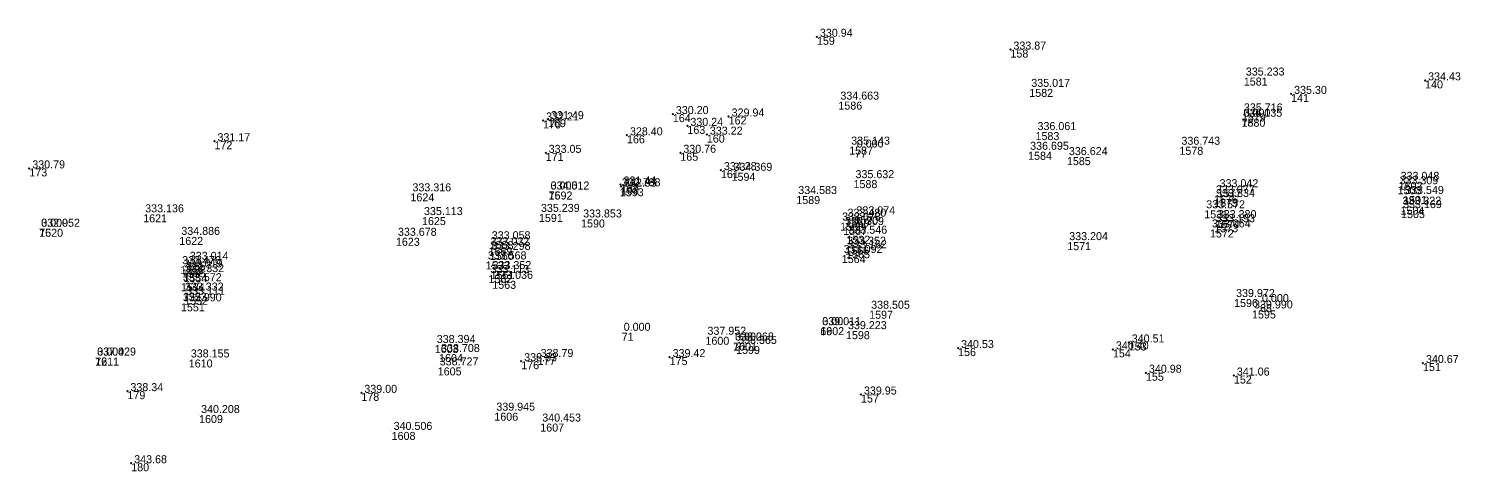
# Model space of a CAD drawing. Extents: x -829398 to -819400, y -1074439 to -1067977.
# Drawn here: x -826236.8 to -826022.2, y -1070188.5 to -1070122.2 of the extents above; entities that cross this region are included whole.
import ezdxf

# ---------------------------------------------------------------- set-up
doc = ezdxf.new("R2010")
doc.units = 0
doc.layers.add('Vrstva 60', color=7, linetype='Continuous')
doc.layers.add('Vrstva 61', color=7, linetype='Continuous')

msp = doc.modelspace()

# ---------------------------------------------------------------- linework, layer by layer
at = {"layer": 'Vrstva 60'}
for p, q in [((-826118.67, -1070123.369), (-826118.77, -1070123.269)), ((-826118.67, -1070123.369), (-826118.77, -1070123.469)), ((-826118.67, -1070123.369), (-826118.57, -1070123.269)), ((-826118.67, -1070123.369), (-826118.57, -1070123.469)), ((-826089.663, -1070125.288), (-826089.763, -1070125.188)), ((-826089.663, -1070125.288), (-826089.763, -1070125.388)), ((-826089.663, -1070125.288), (-826089.563, -1070125.188)), ((-826089.663, -1070125.288), (-826089.563, -1070125.388)), ((-826054.679, -1070129.48), (-826054.679, -1070129.48)), ((-826027.502, -1070129.906), (-826027.602, -1070129.806)), ((-826027.502, -1070129.906), (-826027.602, -1070130.006)), ((-826027.502, -1070129.906), (-826027.402, -1070129.806)), ((-826027.502, -1070129.906), (-826027.402, -1070130.006)), ((-826086.837, -1070131.181), (-826086.837, -1070131.181)), ((-826047.589, -1070131.929), (-826047.689, -1070131.829)), ((-826047.589, -1070131.929), (-826047.689, -1070132.029)), ((-826047.589, -1070131.929), (-826047.489, -1070131.829)), ((-826047.589, -1070131.929), (-826047.489, -1070132.029)), ((-826140.267, -1070134.956), (-826140.367, -1070134.856)), ((-826140.267, -1070134.956), (-826140.367, -1070135.056)), ((-826140.267, -1070134.956), (-826140.167, -1070134.856)), ((-826140.267, -1070134.956), (-826140.167, -1070135.056)), ((-826115.452, -1070133.091), (-826115.452, -1070133.091)), ((-826054.967, -1070134.855), (-826054.967, -1070134.855)), ((-826159.713, -1070135.911), (-826159.813, -1070135.811)), ((-826159.713, -1070135.911), (-826159.813, -1070136.011)), ((-826159.713, -1070135.911), (-826159.613, -1070135.811)), ((-826159.713, -1070135.911), (-826159.613, -1070136.011)), ((-826158.977, -1070135.717), (-826159.077, -1070135.617)), ((-826158.977, -1070135.717), (-826159.077, -1070135.817)), ((-826158.977, -1070135.717), (-826158.877, -1070135.617)), ((-826158.977, -1070135.717), (-826158.877, -1070135.817)), ((-826138.086, -1070136.72), (-826138.186, -1070136.62)), ((-826138.086, -1070136.72), (-826138.186, -1070136.82)), ((-826138.086, -1070136.72), (-826137.986, -1070136.62)), ((-826138.086, -1070136.72), (-826137.986, -1070136.82)), ((-826131.901, -1070135.318), (-826132.001, -1070135.218)), ((-826131.901, -1070135.318), (-826132.001, -1070135.418)), ((-826131.901, -1070135.318), (-826131.801, -1070135.218)), ((-826131.901, -1070135.318), (-826131.801, -1070135.418)), ((-826055.019, -1070135.654), (-826055.019, -1070135.654)), ((-826055.018, -1070135.651), (-826055.018, -1070135.651)), ((-826208.975, -1070139.025), (-826209.075, -1070138.925)), ((-826208.975, -1070139.025), (-826209.075, -1070139.125)), ((-826208.975, -1070139.025), (-826208.875, -1070138.925)), ((-826208.975, -1070139.025), (-826208.875, -1070139.125)), ((-826147.144, -1070138.141), (-826147.244, -1070138.041)), ((-826147.144, -1070138.141), (-826147.244, -1070138.241)), ((-826147.144, -1070138.141), (-826147.044, -1070138.041)), ((-826147.144, -1070138.141), (-826147.044, -1070138.241)), ((-826135.17, -1070138.035), (-826135.27, -1070137.935)), ((-826135.17, -1070138.035), (-826135.27, -1070138.135)), ((-826135.17, -1070138.035), (-826135.07, -1070137.935)), ((-826135.17, -1070138.035), (-826135.07, -1070138.135)), ((-826085.903, -1070137.657), (-826085.903, -1070137.657)), ((-826159.325, -1070140.768), (-826159.425, -1070140.668)), ((-826159.325, -1070140.768), (-826159.425, -1070140.868)), ((-826159.325, -1070140.768), (-826159.225, -1070140.668)), ((-826159.325, -1070140.768), (-826159.225, -1070140.868)), ((-826139.143, -1070140.754), (-826139.243, -1070140.654)), ((-826139.143, -1070140.754), (-826139.243, -1070140.854)), ((-826139.143, -1070140.754), (-826139.043, -1070140.654)), ((-826139.143, -1070140.754), (-826139.043, -1070140.854)), ((-826113.831, -1070139.835), (-826113.831, -1070139.835)), ((-826112.999, -1070140.273), (-826112.999, -1070140.273)), ((-826087.013, -1070140.61), (-826087.013, -1070140.61)), ((-826081.2, -1070141.407), (-826081.2, -1070141.407)), ((-826064.332, -1070139.858), (-826064.332, -1070139.858)), ((-826236.735, -1070143.099), (-826236.835, -1070142.999)), ((-826236.735, -1070143.099), (-826236.835, -1070143.199)), ((-826236.735, -1070143.099), (-826236.635, -1070142.999)), ((-826236.735, -1070143.099), (-826236.635, -1070143.199)), ((-826133.061, -1070143.355), (-826133.161, -1070143.255)), ((-826133.061, -1070143.355), (-826133.161, -1070143.455)), ((-826133.061, -1070143.355), (-826132.961, -1070143.255)), ((-826133.061, -1070143.355), (-826132.961, -1070143.455)), ((-826131.467, -1070143.757), (-826131.467, -1070143.757)), ((-826148.107, -1070145.51), (-826148.207, -1070145.41)), ((-826148.107, -1070145.51), (-826148.207, -1070145.61)), ((-826148.033, -1070145.835), (-826148.133, -1070145.735)), ((-826148.033, -1070145.835), (-826148.133, -1070145.935)), ((-826148.107, -1070145.51), (-826148.007, -1070145.41)), ((-826148.107, -1070145.51), (-826148.007, -1070145.61)), ((-826148.033, -1070145.835), (-826147.933, -1070145.735)), ((-826148.033, -1070145.835), (-826147.933, -1070145.935)), ((-826113.184, -1070144.861), (-826113.184, -1070144.861)), ((-826031.637, -1070145.784), (-826031.637, -1070145.784)), ((-826031.473, -1070145.11), (-826031.473, -1070145.11)), ((-826179.6, -1070146.839), (-826179.6, -1070146.839)), ((-826158.888, -1070146.556), (-826158.888, -1070146.556)), ((-826158.884, -1070146.563), (-826158.884, -1070146.563)), ((-826148.219, -1070146.074), (-826148.219, -1070146.074)), ((-826121.766, -1070147.241), (-826121.766, -1070147.241)), ((-826059.166, -1070147.157), (-826059.166, -1070147.157)), ((-826059.114, -1070147.682), (-826059.114, -1070147.682)), ((-826058.609, -1070146.22), (-826058.609, -1070146.22)), ((-826030.797, -1070147.231), (-826030.797, -1070147.231)), ((-826219.661, -1070149.986), (-826219.661, -1070149.986)), ((-826160.338, -1070149.92), (-826160.338, -1070149.92)), ((-826060.613, -1070149.381), (-826060.613, -1070149.381)), ((-826031.192, -1070148.827), (-826031.192, -1070148.827)), ((-826031.104, -1070149.348), (-826031.104, -1070149.348)), ((-826235.25, -1070152.14), (-826235.25, -1070152.14)), ((-826235.248, -1070152.146), (-826235.248, -1070152.146)), ((-826177.87, -1070150.395), (-826177.87, -1070150.395)), ((-826154.023, -1070150.751), (-826154.023, -1070150.751)), ((-826115.183, -1070151.216), (-826115.183, -1070151.216)), ((-826114.733, -1070151.883), (-826114.733, -1070151.883)), ((-826114.378, -1070150.631), (-826114.378, -1070150.631)), ((-826113.044, -1070150.279), (-826113.044, -1070150.279)), ((-826059.751, -1070152.25), (-826059.751, -1070152.25)), ((-826059.109, -1070151.466), (-826059.109, -1070151.466)), ((-826058.882, -1070150.856), (-826058.882, -1070150.856)), ((-826214.248, -1070153.365), (-826214.248, -1070153.365)), ((-826181.776, -1070153.502), (-826181.776, -1070153.502)), ((-826167.712, -1070154.019), (-826167.712, -1070154.019)), ((-826114.246, -1070153.191), (-826114.246, -1070153.191)), ((-826081.151, -1070154.153), (-826081.151, -1070154.153)), ((-826167.895, -1070154.915), (-826167.895, -1070154.915)), ((-826167.7, -1070155.607), (-826167.7, -1070155.607)), ((-826114.95, -1070156.083), (-826114.95, -1070156.083)), ((-826114.426, -1070154.829), (-826114.426, -1070154.829)), ((-826114.286, -1070155.372), (-826114.286, -1070155.372)), ((-826214.123, -1070157.749), (-826214.123, -1070157.749)), ((-826213.872, -1070158.237), (-826213.872, -1070158.237)), ((-826212.979, -1070157.101), (-826212.979, -1070157.101)), ((-826168.309, -1070157.047), (-826168.309, -1070157.047)), ((-826167.587, -1070158.492), (-826167.587, -1070158.492)), ((-826214.004, -1070160.306), (-826214.004, -1070160.306)), ((-826213.635, -1070158.948), (-826213.635, -1070158.948)), ((-826167.915, -1070159.095), (-826167.915, -1070159.095)), ((-826167.335, -1070159.95), (-826167.335, -1070159.95)), ((-826213.71, -1070161.713), (-826213.71, -1070161.713)), ((-826213.523, -1070162.341), (-826213.523, -1070162.341)), ((-826056.137, -1070162.676), (-826056.137, -1070162.676)), ((-826214.003, -1070163.325), (-826214.003, -1070163.325)), ((-826110.843, -1070164.434), (-826110.843, -1070164.434)), ((-826053.447, -1070164.389), (-826053.447, -1070164.389)), ((-826052.256, -1070163.436), (-826052.256, -1070163.436)), ((-826118.162, -1070166.894), (-826118.162, -1070166.894)), ((-826118.162, -1070166.897), (-826118.162, -1070166.897)), ((-826147.931, -1070167.739), (-826147.931, -1070167.739)), ((-826135.379, -1070168.333), (-826135.379, -1070168.333)), ((-826131.232, -1070169.2), (-826131.232, -1070169.2)), ((-826131.229, -1070169.195), (-826131.229, -1070169.195)), ((-826114.314, -1070167.494), (-826114.314, -1070167.494)), ((-826071.927, -1070169.186), (-826072.027, -1070169.086)), ((-826071.927, -1070169.186), (-826072.027, -1070169.286)), ((-826071.927, -1070169.186), (-826071.827, -1070169.086)), ((-826071.927, -1070169.186), (-826071.827, -1070169.286)), ((-826226.849, -1070171.446), (-826226.849, -1070171.446)), ((-826226.849, -1070171.45), (-826226.849, -1070171.45)), ((-826175.959, -1070169.573), (-826175.959, -1070169.573)), ((-826175.312, -1070170.923), (-826175.312, -1070170.923)), ((-826160.533, -1070171.364), (-826160.633, -1070171.264)), ((-826160.533, -1070171.364), (-826160.633, -1070171.464)), ((-826160.533, -1070171.364), (-826160.433, -1070171.264)), ((-826160.533, -1070171.364), (-826160.433, -1070171.464)), ((-826140.749, -1070171.379), (-826140.849, -1070171.279)), ((-826140.749, -1070171.379), (-826140.849, -1070171.479)), ((-826140.749, -1070171.379), (-826140.649, -1070171.279)), ((-826140.749, -1070171.379), (-826140.649, -1070171.479)), ((-826130.783, -1070169.707), (-826130.783, -1070169.707)), ((-826097.51, -1070170.029), (-826097.61, -1070169.929)), ((-826097.51, -1070170.029), (-826097.61, -1070170.129)), ((-826097.51, -1070170.029), (-826097.41, -1070169.929)), ((-826097.51, -1070170.029), (-826097.41, -1070170.129)), ((-826074.3, -1070170.225), (-826074.4, -1070170.125)), ((-826074.3, -1070170.225), (-826074.4, -1070170.325)), ((-826074.3, -1070170.225), (-826074.2, -1070170.125)), ((-826074.3, -1070170.225), (-826074.2, -1070170.325)), ((-826212.827, -1070171.735), (-826212.827, -1070171.735)), ((-826175.507, -1070172.927), (-826175.507, -1070172.927)), ((-826162.994, -1070171.999), (-826163.094, -1070171.899)), ((-826162.994, -1070171.999), (-826163.094, -1070172.099)), ((-826162.994, -1070171.999), (-826162.894, -1070171.899)), ((-826162.994, -1070171.999), (-826162.894, -1070172.099)), ((-826069.349, -1070173.725), (-826069.449, -1070173.625)), ((-826069.349, -1070173.725), (-826069.449, -1070173.825)), ((-826069.349, -1070173.725), (-826069.249, -1070173.625)), ((-826069.349, -1070173.725), (-826069.249, -1070173.825)), ((-826027.823, -1070172.274), (-826027.923, -1070172.174)), ((-826027.823, -1070172.274), (-826027.923, -1070172.374)), ((-826027.823, -1070172.274), (-826027.723, -1070172.174)), ((-826027.823, -1070172.274), (-826027.723, -1070172.374)), ((-826056.167, -1070174.146), (-826056.267, -1070174.046)), ((-826056.167, -1070174.146), (-826056.267, -1070174.246)), ((-826056.167, -1070174.146), (-826056.067, -1070174.046)), ((-826056.167, -1070174.146), (-826056.067, -1070174.246)), ((-826222.024, -1070176.485), (-826222.124, -1070176.385)), ((-826222.024, -1070176.485), (-826222.124, -1070176.585)), ((-826222.024, -1070176.485), (-826221.924, -1070176.385)), ((-826222.024, -1070176.485), (-826221.924, -1070176.585)), ((-826186.96, -1070176.739), (-826187.06, -1070176.639)), ((-826186.96, -1070176.739), (-826187.06, -1070176.839)), ((-826186.96, -1070176.739), (-826186.86, -1070176.639)), ((-826186.96, -1070176.739), (-826186.86, -1070176.839)), ((-826112.065, -1070176.989), (-826112.165, -1070176.889)), ((-826112.065, -1070176.989), (-826112.165, -1070177.089)), ((-826112.065, -1070176.989), (-826111.965, -1070176.889)), ((-826112.065, -1070176.989), (-826111.965, -1070177.089)), ((-826211.285, -1070180.07), (-826211.285, -1070180.07)), ((-826167.026, -1070179.712), (-826167.026, -1070179.712)), ((-826160.141, -1070181.348), (-826160.141, -1070181.348)), ((-826182.422, -1070182.596), (-826182.422, -1070182.596)), ((-826221.455, -1070187.291), (-826221.555, -1070187.191)), ((-826221.455, -1070187.291), (-826221.555, -1070187.391)), ((-826221.455, -1070187.291), (-826221.355, -1070187.191)), ((-826221.455, -1070187.291), (-826221.355, -1070187.391))]:
    msp.add_line(p, q, dxfattribs=at)

# ---------------------------------------------------------------- texts
for s, p in [('159', (-826118.67, -1070124.569)), ('158', (-826089.663, -1070126.488)), ('1581', (-826054.679, -1070130.68)), ('140', (-826027.502, -1070131.106)), ('1582', (-826086.837, -1070132.381)), ('141', (-826047.589, -1070133.129)), ('164', (-826140.267, -1070136.156)), ('1586', (-826115.452, -1070134.291)), ('1579', (-826054.967, -1070136.055)), ('170', (-826159.713, -1070137.111)), ('169', (-826158.977, -1070136.917)), ('163', (-826138.086, -1070137.92)), ('162', (-826131.901, -1070136.518)), ('78', (-826055.018, -1070136.851)), ('1580', (-826055.019, -1070136.854)), ('172', (-826208.975, -1070140.225)), ('166', (-826147.144, -1070139.341)), ('160', (-826135.17, -1070139.235)), ('1583', (-826085.903, -1070138.857)), ('171', (-826159.325, -1070141.968)), ('165', (-826139.143, -1070141.954)), ('1587', (-826113.831, -1070141.035)), ('77', (-826112.999, -1070141.473)), ('1584', (-826087.013, -1070141.81)), ('1585', (-826081.2, -1070142.607)), ('1578', (-826064.332, -1070141.058)), ('173', (-826236.735, -1070144.299)), ('161', (-826133.061, -1070144.555)), ('1594', (-826131.467, -1070144.957)), ('167', (-826148.107, -1070146.71)), ('168', (-826148.033, -1070147.035)), ('1588', (-826113.184, -1070146.061)), ('1503', (-826031.637, -1070146.984)), ('1502', (-826031.473, -1070146.31)), ('1624', (-826179.6, -1070148.039)), ('76', (-826158.888, -1070147.756)), ('1592', (-826158.884, -1070147.763)), ('1593', (-826148.219, -1070147.274)), ('1589', (-826121.766, -1070148.441)), ('1576', (-826059.166, -1070148.357)), ('1575', (-826059.114, -1070148.882)), ('1577', (-826058.609, -1070147.42)), ('1501', (-826030.797, -1070148.431)), ('1621', (-826219.661, -1070151.186)), ('1591', (-826160.338, -1070151.12)), ('1531', (-826060.613, -1070150.581)), ('1504', (-826031.192, -1070150.027)), ('1505', (-826031.104, -1070150.548)), ('75', (-826235.25, -1070153.34)), ('1620', (-826235.248, -1070153.346)), ('1625', (-826177.87, -1070151.595)), ('1590', (-826154.023, -1070151.951)), ('1568', (-826115.183, -1070152.416)), ('1567', (-826114.733, -1070153.083)), ('1569', (-826114.378, -1070151.831)), ('1570', (-826113.044, -1070151.479)), ('1572', (-826059.751, -1070153.45)), ('1573', (-826059.109, -1070152.666)), ('1574', (-826058.882, -1070152.056)), ('1622', (-826214.248, -1070154.565)), ('1623', (-826181.776, -1070154.702)), ('1558', (-826167.712, -1070155.219)), ('1532', (-826114.246, -1070154.391)), ('1571', (-826081.151, -1070155.353)), ('1559', (-826167.895, -1070156.115)), ('1560', (-826167.7, -1070156.807)), ('1564', (-826114.95, -1070157.283)), ('1566', (-826114.426, -1070156.029)), ('1565', (-826114.286, -1070156.572)), ('1556', (-826214.123, -1070158.949)), ('1555', (-826213.872, -1070159.437)), ('1557', (-826212.979, -1070158.301)), ('1533', (-826168.309, -1070158.247)), ('1561', (-826167.587, -1070159.692)), ('1534', (-826214.004, -1070161.506)), ('1554', (-826213.635, -1070160.148)), ('1562', (-826167.915, -1070160.295)), ('1563', (-826167.335, -1070161.15)), ('1553', (-826213.71, -1070162.913)), ('1552', (-826213.523, -1070163.541)), ('1596', (-826056.137, -1070163.876)), ('1551', (-826214.003, -1070164.525)), ('1597', (-826110.843, -1070165.634)), ('1595', (-826053.447, -1070165.589)), ('68', (-826052.256, -1070164.636)), ('69', (-826118.162, -1070168.097)), ('1602', (-826118.162, -1070168.094)), ('71', (-826147.931, -1070168.939)), ('1600', (-826135.379, -1070169.533)), ('70', (-826131.232, -1070170.4)), ('1601', (-826131.229, -1070170.395)), ('1598', (-826114.314, -1070168.694)), ('153', (-826071.927, -1070170.386)), ('72', (-826226.849, -1070172.65)), ('1611', (-826226.849, -1070172.646)), ('1603', (-826175.959, -1070170.773)), ('1604', (-826175.312, -1070172.123)), ('177', (-826160.533, -1070172.564)), ('175', (-826140.749, -1070172.579)), ('1599', (-826130.783, -1070170.907)), ('156', (-826097.51, -1070171.229)), ('154', (-826074.3, -1070171.425)), ('1610', (-826212.827, -1070172.935)), ('1605', (-826175.507, -1070174.127)), ('176', (-826162.994, -1070173.199)), ('155', (-826069.349, -1070174.925)), ('151', (-826027.823, -1070173.474)), ('152', (-826056.167, -1070175.346)), ('179', (-826222.024, -1070177.685)), ('178', (-826186.96, -1070177.939)), ('157', (-826112.065, -1070178.189)), ('1609', (-826211.285, -1070181.27)), ('1606', (-826167.026, -1070180.912)), ('1607', (-826160.141, -1070182.548)), ('1608', (-826182.422, -1070183.796)), ('180', (-826221.455, -1070188.491))]:
    msp.add_text(s, height=1.2, dxfattribs=at).set_placement(p)
at = {"layer": 'Vrstva 61'}
for s, p in [(' 330.94', (-826118.67, -1070123.369)), (' 333.87', (-826089.663, -1070125.288)), ('335.233', (-826054.379, -1070129.18)), (' 334.43', (-826027.502, -1070129.906)), ('335.017', (-826086.537, -1070130.881)), (' 335.30', (-826047.589, -1070131.929)), ('334.663', (-826115.152, -1070132.791)), (' 332.21', (-826159.713, -1070135.911)), (' 331.49', (-826158.977, -1070135.717)), (' 330.20', (-826140.267, -1070134.956)), (' 329.94', (-826131.901, -1070135.318)), ('336.135', (-826054.719, -1070135.354)), ('0.000', (-826054.718, -1070135.351)), ('335.716', (-826054.667, -1070134.555)), (' 328.40', (-826147.144, -1070138.141)), (' 330.24', (-826138.086, -1070136.72)), (' 333.22', (-826135.17, -1070138.035)), ('336.061', (-826085.603, -1070137.357)), (' 331.17', (-826208.975, -1070139.025)), ('335.143', (-826113.531, -1070139.535)), ('0.000', (-826112.699, -1070139.973)), ('336.695', (-826086.713, -1070140.31)), ('336.743', (-826064.032, -1070139.558)), (' 333.05', (-826159.325, -1070140.768)), (' 330.76', (-826139.143, -1070140.754)), ('336.624', (-826080.9, -1070141.107)), (' 330.79', (-826236.735, -1070143.099)), (' 334.28', (-826133.061, -1070143.355)), ('334.369', (-826131.167, -1070143.457)), ('335.632', (-826112.884, -1070144.561)), ('333.048', (-826031.173, -1070144.81)), ('333.316', (-826179.3, -1070146.539)), ('0.000', (-826158.588, -1070146.256)), ('334.512', (-826158.584, -1070146.263)), ('332.788', (-826147.919, -1070145.774)), (' 331.44', (-826148.107, -1070145.51)), (' 332.95', (-826148.033, -1070145.835)), ('334.583', (-826121.466, -1070146.941)), ('333.077', (-826058.866, -1070146.857)), ('333.042', (-826058.309, -1070145.92)), ('333.309', (-826031.337, -1070145.484)), ('333.549', (-826030.497, -1070146.931)), ('333.572', (-826060.313, -1070149.081)), ('333.334', (-826058.814, -1070147.382)), ('333.322', (-826030.892, -1070148.527)), ('333.169', (-826030.804, -1070149.048)), ('333.136', (-826219.361, -1070149.686)), ('335.113', (-826177.57, -1070150.095)), ('335.239', (-826160.038, -1070149.62)), ('333.853', (-826153.723, -1070150.451)), ('333.073', (-826114.883, -1070150.916)), ('333.480', (-826114.078, -1070150.331)), ('333.074', (-826112.744, -1070149.979)), ('333.193', (-826058.809, -1070151.166)), ('333.380', (-826058.582, -1070150.556)), ('0.000', (-826234.95, -1070151.84)), ('332.952', (-826234.948, -1070151.846)), ('334.886', (-826213.948, -1070153.065)), ('333.678', (-826181.476, -1070153.202)), ('333.309', (-826114.433, -1070151.583)), ('333.546', (-826113.946, -1070152.891)), ('333.064', (-826059.451, -1070151.95)), ('333.032', (-826167.595, -1070154.615)), ('333.058', (-826167.412, -1070153.719)), ('333.298', (-826167.4, -1070155.307)), ('333.352', (-826114.126, -1070154.529)), ('333.162', (-826113.986, -1070155.072)), ('333.204', (-826080.851, -1070153.853)), ('333.476', (-826213.823, -1070157.449)), ('333.014', (-826212.679, -1070156.801)), ('333.568', (-826168.009, -1070156.747)), ('333.092', (-826114.65, -1070155.783)), ('333.019', (-826213.572, -1070157.937)), ('333.332', (-826213.335, -1070158.648)), ('333.113', (-826167.615, -1070158.795)), ('333.352', (-826167.287, -1070158.192)), ('333.036', (-826167.035, -1070159.65)), ('333.572', (-826213.704, -1070160.006)), ('333.332', (-826213.41, -1070161.413)), ('333.111', (-826213.223, -1070162.041)), ('332.990', (-826213.703, -1070163.025)), ('338.505', (-826110.543, -1070164.134)), ('339.972', (-826055.837, -1070162.376)), ('339.990', (-826053.147, -1070164.089)), ('0.000', (-826051.956, -1070163.136)), ('0.000', (-826147.631, -1070167.439)), ('337.952', (-826135.079, -1070168.033)), ('339.011', (-826117.862, -1070166.594)), ('0.000', (-826117.862, -1070166.597)), ('339.223', (-826114.014, -1070167.194)), ('338.394', (-826175.659, -1070169.273)), ('338.708', (-826175.012, -1070170.623)), ('0.000', (-826130.932, -1070168.9)), ('338.268', (-826130.929, -1070168.895)), ('338.365', (-826130.483, -1070169.407)), (' 340.53', (-826097.51, -1070170.029)), (' 340.40', (-826074.3, -1070170.225)), (' 340.51', (-826071.927, -1070169.186)), ('337.429', (-826226.549, -1070171.146)), ('0.000', (-826226.549, -1070171.15)), ('338.155', (-826212.527, -1070171.435)), ('338.727', (-826175.207, -1070172.627)), (' 338.83', (-826162.994, -1070171.999)), (' 338.79', (-826160.533, -1070171.364)), (' 339.42', (-826140.749, -1070171.379)), (' 340.67', (-826027.823, -1070172.274)), (' 340.98', (-826069.349, -1070173.725)), (' 341.06', (-826056.167, -1070174.146)), (' 338.34', (-826222.024, -1070176.485)), (' 339.00', (-826186.96, -1070176.739)), (' 339.95', (-826112.065, -1070176.989)), ('340.208', (-826210.985, -1070179.77)), ('339.945', (-826166.726, -1070179.412)), ('340.453', (-826159.841, -1070181.048)), ('340.506', (-826182.122, -1070182.296)), (' 343.68', (-826221.455, -1070187.291))]:
    msp.add_text(s, height=1.2, dxfattribs=at).set_placement(p)

doc.saveas('drawing.dxf')
